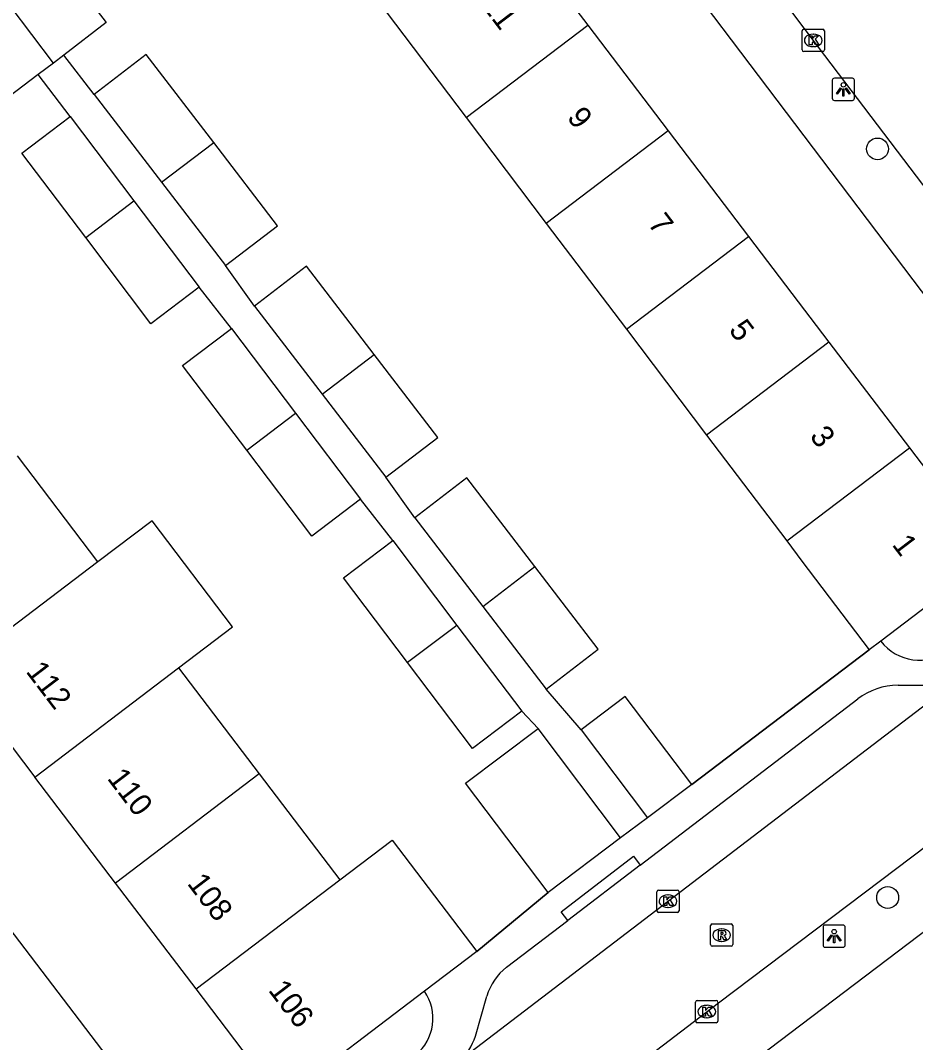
# Model space of a CAD drawing. Extents: x 160037 to 160839, y 385326 to 386441.
# Drawn here: x 160286.53 to 160326.7, y 385775.14 to 385821.01 of the extents above; entities that cross this region are included whole.
import ezdxf

# ---------------------------------------------------------------- set-up
doc = ezdxf.new("R2010")
doc.units = 0
for name, color, linetype in [('IMGEO_Boom', 7, 'Continuous'), ('IMGEO_Kolk', 7, 'Continuous'), ('IMGEO_Lichtpunt', 7, 'Continuous'), ('IMGEO_Muur', 7, 'Continuous'), ('IMGEO_Pand', 7, 'Continuous'), ('IMGEO_Pand_nummerreeks', 7, 'Continuous'), ('IMGEO_Rijbaan_lokaal_open', 7, 'Continuous'), ('IMGEO_Rioolput', 7, 'Continuous'), ('IMGEO_Voetpad_open', 7, 'Continuous')]:
    doc.layers.add(name, color=color, linetype=linetype)

msp = doc.modelspace()

# ---------------------------------------------------------------- linework, layer by layer
at = {"layer": 'IMGEO_Boom'}
for centre in [(160324.991, 385815.245), (160325.445, 385781.647)]:
    msp.add_circle(centre, 0.489, dxfattribs=at)
at = {"layer": 'IMGEO_Kolk'}
for p, q in [((160321.607, 385819.691), (160321.607, 385820.543)), ((160321.682, 385820.617), (160322.534, 385820.617)), ((160322.095, 385820.397), (160322.12, 385820.397)), ((160322.608, 385820.543), (160322.608, 385819.691)), ((160322.534, 385819.617), (160321.682, 385819.617)), ((160322.118, 385819.837), (160322.093, 385819.837)), ((160315.087, 385781.057), (160315.087, 385781.909)), ((160315.162, 385781.983), (160316.014, 385781.983)), ((160316.088, 385781.909), (160316.088, 385781.057)), ((160315.575, 385781.763), (160315.6, 385781.763)), ((160316.014, 385780.983), (160315.162, 385780.983)), ((160315.598, 385781.203), (160315.573, 385781.203)), ((160316.828, 385776.104), (160316.828, 385776.956)), ((160316.903, 385777.03), (160317.755, 385777.03)), ((160317.829, 385776.956), (160317.829, 385776.104)), ((160317.316, 385776.81), (160317.341, 385776.81)), ((160317.755, 385776.03), (160316.903, 385776.03)), ((160317.339, 385776.25), (160317.314, 385776.25))]:
    msp.add_line(p, q, dxfattribs=at)
for points in [[(160321.607, 385819.691), (160321.607, 385820.543)], [(160321.682, 385820.617), (160322.534, 385820.617)], [(160322.608, 385820.543), (160322.608, 385819.691)], [(160321.928, 385820.317), (160322.051, 385820.317), (160322.051, 385820.166), (160322.181, 385820.317), (160322.345, 385820.317), (160322.199, 385820.166), (160322.352, 385819.917), (160322.2, 385819.917), (160322.115, 385820.081), (160322.051, 385820.014), (160322.051, 385819.917), (160321.928, 385819.917), (160321.928, 385820.317)], [(160322.534, 385819.617), (160321.682, 385819.617)], [(160315.087, 385781.057), (160315.087, 385781.909)], [(160315.162, 385781.983), (160316.014, 385781.983)], [(160316.088, 385781.909), (160316.088, 385781.057)], [(160315.408, 385781.683), (160315.531, 385781.683), (160315.531, 385781.532), (160315.661, 385781.683), (160315.825, 385781.683), (160315.679, 385781.532), (160315.832, 385781.283), (160315.68, 385781.283), (160315.595, 385781.447), (160315.531, 385781.38), (160315.531, 385781.283), (160315.408, 385781.283), (160315.408, 385781.683)], [(160316.014, 385780.983), (160315.162, 385780.983)], [(160316.828, 385776.104), (160316.828, 385776.956)], [(160316.903, 385777.03), (160317.755, 385777.03)], [(160317.829, 385776.956), (160317.829, 385776.104)], [(160317.149, 385776.73), (160317.272, 385776.73), (160317.272, 385776.579), (160317.402, 385776.73), (160317.566, 385776.73), (160317.42, 385776.579), (160317.573, 385776.33), (160317.421, 385776.33), (160317.336, 385776.494), (160317.272, 385776.427), (160317.272, 385776.33), (160317.149, 385776.33), (160317.149, 385776.73)], [(160317.755, 385776.03), (160316.903, 385776.03)]]:
    msp.add_lwpolyline(points, dxfattribs=at)
for centre, start, end in [((160321.684, 385820.541), 91.552, 178.448), ((160321.684, 385820.541), 91.552, 178.448), ((160322.532, 385820.541), 1.552, 88.448), ((160322.532, 385820.541), 1.552, 88.448), ((160321.684, 385819.693), 181.552, 268.448), ((160321.684, 385819.693), 181.552, 268.448), ((160322.532, 385819.693), 271.552, 358.448), ((160322.532, 385819.693), 271.552, 358.448), ((160315.164, 385781.907), 91.552, 178.448), ((160315.164, 385781.907), 91.552, 178.448), ((160316.012, 385781.907), 1.552, 88.448), ((160316.012, 385781.907), 1.552, 88.448), ((160315.164, 385781.059), 181.552, 268.448), ((160315.164, 385781.059), 181.552, 268.448), ((160316.012, 385781.059), 271.552, 358.448), ((160316.012, 385781.059), 271.552, 358.448), ((160316.905, 385776.954), 91.552, 178.448), ((160316.905, 385776.954), 91.552, 178.448), ((160317.753, 385776.954), 1.552, 88.448), ((160317.753, 385776.954), 1.552, 88.448), ((160316.905, 385776.106), 181.552, 268.448), ((160316.905, 385776.106), 181.552, 268.448), ((160317.753, 385776.106), 271.552, 358.448), ((160317.753, 385776.106), 271.552, 358.448)]:
    msp.add_arc(centre, 0.0765, start, end, dxfattribs=at)
for centre, major_axis, ratio, start_param, end_param in [((160322.094, 385820.117), (-0.387, 0.002), 0.722429, 4.712389, 7.853982), ((160322.119, 385820.117), (-0.39, 0.002), 0.717154, 1.570796, 4.712389), ((160315.574, 385781.483), (-0.387, 0.002), 0.722429, 4.712389, 7.853982), ((160315.599, 385781.483), (-0.39, 0.002), 0.717154, 1.570796, 4.712389), ((160317.315, 385776.53), (-0.387, 0.002), 0.722429, 4.712389, 7.853982), ((160317.34, 385776.53), (-0.39, 0.002), 0.717154, 1.570796, 4.712389)]:
    msp.add_ellipse(centre, major_axis=major_axis, ratio=ratio, start_param=start_param, end_param=end_param, dxfattribs=at)
at = {"layer": 'IMGEO_Lichtpunt'}
for p, q in [((160322.959, 385818.325), (160322.959, 385817.518)), ((160322.959, 385818.325), (160322.959, 385817.518)), ((160323.861, 385818.42), (160323.053, 385818.42)), ((160323.861, 385818.42), (160323.053, 385818.42)), ((160323.955, 385817.518), (160323.955, 385818.325)), ((160323.955, 385817.518), (160323.955, 385818.325)), ((160323.053, 385817.424), (160323.861, 385817.424)), ((160323.053, 385817.424), (160323.861, 385817.424)), ((160322.546, 385780.317), (160322.546, 385779.51)), ((160322.546, 385780.317), (160322.546, 385779.51)), ((160323.448, 385780.412), (160322.64, 385780.412)), ((160323.448, 385780.412), (160322.64, 385780.412)), ((160323.542, 385779.51), (160323.542, 385780.317)), ((160323.542, 385779.51), (160323.542, 385780.317)), ((160322.64, 385779.416), (160323.448, 385779.416)), ((160322.64, 385779.416), (160323.448, 385779.416))]:
    msp.add_line(p, q, dxfattribs=at)
for points in [[(160323.333, 385817.989), (160323.372, 385817.961), (160323.184, 385817.699), (160323.146, 385817.726), (160323.333, 385817.989)], [(160323.435, 385817.941), (160323.482, 385817.941), (160323.482, 385817.619), (160323.435, 385817.619), (160323.435, 385817.941)], [(160323.545, 385817.961), (160323.583, 385817.988), (160323.77, 385817.726), (160323.731, 385817.698), (160323.545, 385817.961)], [(160322.92, 385779.981), (160322.959, 385779.953), (160322.771, 385779.691), (160322.733, 385779.718), (160322.92, 385779.981)], [(160323.022, 385779.933), (160323.069, 385779.933), (160323.069, 385779.611), (160323.022, 385779.611), (160323.022, 385779.933)], [(160323.132, 385779.953), (160323.17, 385779.98), (160323.357, 385779.718), (160323.318, 385779.69), (160323.132, 385779.953)]]:
    msp.add_lwpolyline(points, dxfattribs=at)
for centre in [(160323.458, 385818.123), (160323.045, 385780.115)]:
    msp.add_circle(centre, 0.0994, dxfattribs=at)
for centre, start, end in [((160323.053, 385818.325), 90, 180), ((160323.053, 385818.325), 90, 180), ((160323.861, 385818.325), 0, 90), ((160323.861, 385818.325), 0, 90), ((160323.053, 385817.518), 180, 270), ((160323.053, 385817.518), 180, 270), ((160323.861, 385817.518), 270, 0), ((160323.861, 385817.518), 270, 360), ((160322.64, 385780.317), 90, 180), ((160322.64, 385780.317), 90, 180), ((160323.448, 385780.317), 0, 90), ((160323.448, 385780.317), 0, 90), ((160322.64, 385779.51), 180, 270), ((160322.64, 385779.51), 180, 270), ((160323.448, 385779.51), 270, 0), ((160323.448, 385779.51), 270, 360)]:
    msp.add_arc(centre, 0.0946, start, end, dxfattribs=at)
at = {"layer": 'IMGEO_Muur'}
for points in [[(160316.652, 385786.715), (160324.618, 385792.76)], [(160307.015, 385779.23), (160310.207, 385781.876)]]:
    msp.add_lwpolyline(points, dxfattribs=at)
at = {"layer": 'IMGEO_Pand'}
for points in [[(160308.379, 385825.543), (160311.987, 385820.801)], [(160287.487, 385824.671), (160290.373, 385820.913), (160288.481, 385819.459)], [(160288.011, 385819.098), (160285.083, 385822.963)], [(160302.935, 385821.4), (160306.531, 385816.65)], [(160287.329, 385818.58), (160285.703, 385817.345), (160282.773, 385821.214)], [(160306.531, 385816.65), (160311.987, 385820.801)], [(160311.987, 385820.801), (160315.595, 385816.06)], [(160295.203, 385815.538), (160292.178, 385819.479), (160289.842, 385817.685)], [(160288.011, 385819.098), (160287.329, 385818.58)], [(160288.481, 385819.459), (160288.011, 385819.098)], [(160289.842, 385817.685), (160292.859, 385813.755)], [(160289.46, 385811.27), (160286.594, 385815.056), (160288.76, 385816.696)], [(160288.76, 385816.696), (160291.626, 385812.91)], [(160306.531, 385816.65), (160310.127, 385811.9)], [(160315.595, 385816.06), (160310.127, 385811.9)], [(160315.595, 385816.06), (160319.203, 385811.318)], [(160292.859, 385813.755), (160295.203, 385815.538)], [(160295.736, 385810.007), (160298.072, 385811.801), (160295.203, 385815.538)], [(160292.859, 385813.755), (160295.736, 385810.007)], [(160289.46, 385811.27), (160291.626, 385812.91)], [(160291.626, 385812.91), (160294.555, 385809.042)], [(160310.127, 385811.9), (160313.724, 385807.15)], [(160294.555, 385809.042), (160292.389, 385807.402), (160289.46, 385811.27)], [(160313.724, 385807.15), (160319.203, 385811.318)], [(160319.203, 385811.318), (160322.811, 385806.577)], [(160302.41, 385806.018), (160299.37, 385809.979), (160297.034, 385808.185)], [(160297.034, 385808.185), (160300.067, 385804.235)], [(160296.683, 385801.73), (160293.809, 385805.526), (160295.997, 385807.182)], [(160295.997, 385807.182), (160298.871, 385803.386)], [(160313.724, 385807.15), (160317.32, 385802.399)], [(160322.811, 385806.577), (160317.32, 385802.399)], [(160322.811, 385806.577), (160326.419, 385801.836)], [(160300.067, 385804.235), (160302.41, 385806.018)], [(160302.928, 385800.507), (160305.264, 385802.301), (160302.41, 385806.018)], [(160300.067, 385804.235), (160302.928, 385800.507)], [(160296.683, 385801.73), (160298.871, 385803.386)], [(160298.871, 385803.386), (160301.792, 385799.528)], [(160317.32, 385802.399), (160320.917, 385797.65)], [(160301.792, 385799.528), (160299.604, 385797.872), (160296.683, 385801.73)], [(160320.917, 385797.65), (160326.419, 385801.836)], [(160326.419, 385801.836), (160330.134, 385796.954), (160325.136, 385793.154)], [(160290.009, 385796.711), (160286.392, 385801.467)], [(160309.618, 385796.499), (160306.563, 385800.478), (160304.227, 385798.684)], [(160293.628, 385791.954), (160296.049, 385793.792), (160292.436, 385798.553), (160290.009, 385796.711)], [(160304.227, 385798.684), (160307.274, 385794.715)], [(160303.906, 385792.19), (160301.025, 385795.995), (160303.235, 385797.668)], [(160303.235, 385797.668), (160306.116, 385793.863)], [(160320.917, 385797.65), (160321.6, 385796.747), (160324.618, 385792.76)], [(160290.009, 385796.711), (160283.557, 385791.815)], [(160307.274, 385794.715), (160309.618, 385796.499)], [(160310.121, 385791.006), (160312.457, 385792.8), (160309.618, 385796.499)], [(160307.274, 385794.715), (160310.121, 385791.006)], [(160306.116, 385793.863), (160303.906, 385792.19)], [(160306.116, 385793.863), (160309.03, 385790.014)], [(160325.136, 385793.154), (160324.618, 385792.76)], [(160287.176, 385787.057), (160293.628, 385791.954)], [(160293.628, 385791.954), (160297.247, 385787.197)], [(160309.03, 385790.014), (160306.82, 385788.341), (160303.906, 385792.19)], [(160283.557, 385791.815), (160287.176, 385787.057)], [(160316.652, 385786.715), (160313.669, 385790.666), (160311.693, 385789.173)], [(160310.207, 385781.876), (160306.509, 385786.777), (160309.757, 385789.228)], [(160313.455, 385784.327), (160309.757, 385789.228)], [(160311.693, 385789.173), (160314.675, 385785.222)], [(160290.795, 385782.299), (160287.176, 385787.057)], [(160297.247, 385787.197), (160290.795, 385782.299)], [(160297.247, 385787.197), (160300.866, 385782.439)], [(160316.652, 385786.715), (160314.675, 385785.222)], [(160300.866, 385782.439), (160303.215, 385784.226), (160307.015, 385779.23)], [(160313.455, 385784.327), (160310.207, 385781.876)], [(160294.413, 385777.543), (160300.866, 385782.439)], [(160294.413, 385777.543), (160290.795, 385782.299)], [(160307.015, 385779.23), (160304.666, 385777.443)], [(160304.666, 385777.443), (160298.219, 385772.539), (160294.413, 385777.543)]]:
    msp.add_lwpolyline(points, dxfattribs=at)
at = {"layer": 'IMGEO_Rijbaan_lokaal_open'}
for points in [[(160334.964, 385803.193), (160322.339, 385819.813), (160308.883, 385837.678)], [(160300.038, 385763.291), (160307.863, 385769.299), (160317.856, 385776.929), (160339.609, 385793.352)], [(160306.172, 385774.291), (160329.097, 385791.8)]]:
    msp.add_lwpolyline(points, dxfattribs=at)
at = {"layer": 'IMGEO_Rioolput'}
for p, q in [((160317.496, 385779.534), (160317.496, 385780.386)), ((160317.571, 385780.46), (160318.423, 385780.46)), ((160317.984, 385780.24), (160318.009, 385780.24)), ((160318.497, 385780.386), (160318.497, 385779.534)), ((160318.007, 385779.68), (160317.982, 385779.68)), ((160318.423, 385779.46), (160317.571, 385779.46))]:
    msp.add_line(p, q, dxfattribs=at)
for points in [[(160317.496, 385779.534), (160317.496, 385780.386)], [(160317.571, 385780.46), (160318.423, 385780.46)], [(160318.085, 385780.158), (160317.833, 385780.16), (160317.833, 385779.76)], [(160318.011, 385780.079), (160317.957, 385780.079), (160317.957, 385779.998)], [(160318.497, 385780.386), (160318.497, 385779.534)], [(160317.833, 385779.76), (160317.957, 385779.76), (160317.957, 385779.922), (160317.968, 385779.922)], [(160317.957, 385779.998), (160318.009, 385779.998)], [(160318.015, 385779.893), (160318.086, 385779.76), (160318.226, 385779.76), (160318.161, 385779.886)], [(160318.423, 385779.46), (160317.571, 385779.46)]]:
    msp.add_lwpolyline(points, dxfattribs=at)
for centre, radius, start, end in [((160317.573, 385780.384), 0.0765, 91.552, 178.448), ((160317.573, 385780.384), 0.0765, 91.552, 178.448), ((160318.017, 385779.983), 0.0964, 77.0061, 93.1865), ((160318.031, 385780.04), 0.0378, 276.6634, 79.6772), ((160318.084, 385780.048), 0.109, 350.3612, 89.416), ((160318.082, 385780.048), 0.112, 277.5842, 350.9817), ((160318.421, 385780.384), 0.0765, 1.552, 88.448), ((160318.421, 385780.384), 0.0765, 1.552, 88.448), ((160317.967, 385779.869), 0.0533, 26.0293, 88.6989), ((160317.993, 385780.187), 0.19, 274.7715, 282.9687), ((160318.066, 385779.833), 0.108, 29.5134, 73.7905), ((160317.573, 385779.536), 0.0765, 181.552, 268.448), ((160317.573, 385779.536), 0.0765, 181.552, 268.448), ((160318.421, 385779.536), 0.0765, 271.552, 358.448), ((160318.421, 385779.536), 0.0765, 271.552, 358.448)]:
    msp.add_arc(centre, radius, start, end, dxfattribs=at)
for centre, major_axis, ratio, start_param, end_param in [((160317.983, 385779.96), (-0.387, 0.002), 0.722429, 4.712389, 7.853982), ((160318.008, 385779.96), (-0.39, 0.002), 0.717154, 1.570796, 4.712389)]:
    msp.add_ellipse(centre, major_axis=major_axis, ratio=ratio, start_param=start_param, end_param=end_param, dxfattribs=at)
at = {"layer": 'IMGEO_Voetpad_open'}
for points in [[(160294.583, 385769.052), (160231.475, 385851.922)], [(160299.39, 385843.472), (160301.695, 385840.441), (160302.585, 385841.09), (160333.469, 385800.262)], [(160289.842, 385817.685), (160288.481, 385819.459)], [(160288.76, 385816.696), (160287.329, 385818.58)], [(160297.034, 385808.185), (160295.736, 385810.007)], [(160295.997, 385807.182), (160294.555, 385809.042)], [(160355.696, 385801.806), (160302.341, 385761.357)], [(160304.227, 385798.684), (160302.928, 385800.507)], [(160303.235, 385797.668), (160301.792, 385799.528)], [(160324.618, 385792.76), (160316.652, 385786.715)], [(160325.911, 385791.175), (160327.296, 385791.184)], [(160311.693, 385789.173), (160310.121, 385791.006)], [(160314.345, 385783.101), (160324.109, 385790.559)], [(160309.757, 385789.228), (160309.03, 385790.014)], [(160314.675, 385785.222), (160313.455, 385784.327)], [(160311.093, 385780.617), (160310.789, 385781.013), (160314.041, 385783.497), (160314.345, 385783.101)], [(160314.345, 385783.101), (160311.093, 385780.617)], [(160310.207, 385781.876), (160307.015, 385779.23)], [(160308.347, 385778.52), (160311.093, 385780.617)], [(160306.95, 385775.433), (160307.461, 385777.221)]]:
    msp.add_lwpolyline(points, dxfattribs=at)
for centre, radius, start, end in [((160326.877, 385794.494), 2.197, 217.5755, 306.5118), ((160325.929, 385788.178), 2.997, 90.3496, 127.3957), ((160309.861, 385776.535), 2.496, 127.3466, 164.0605), ((160302.888, 385776.23), 2.152, 309.8772, 34.3052), ((160304.66, 385776.157), 2.402, 309.018, 342.4518)]:
    msp.add_arc(centre, radius, start, end, dxfattribs=at)

# ---------------------------------------------------------------- texts
at = {"layer": 'IMGEO_Pand_nummerreeks'}
for s, rotation, p in [('11', 307.2695, (160307.184, 385821.696)), ('9', 307.2695, (160311.024, 385816.651)), ('7', 307.2695, (160314.654, 385811.881)), ('5', 307.2695, (160318.283, 385807.111)), ('3', 307.2695, (160321.913, 385802.342)), ('1', 307.2695, (160325.611, 385797.481)), ('112', 307.2592, (160286.745, 385791.786)), ('110', 307.2591, (160290.392, 385786.99)), ('108', 307.2591, (160293.982, 385782.272)), ('106', 307.2591, (160297.623, 385777.484))]:
    msp.add_text(s, height=1, rotation=rotation, dxfattribs=at).set_placement(p)

doc.saveas('drawing.dxf')
